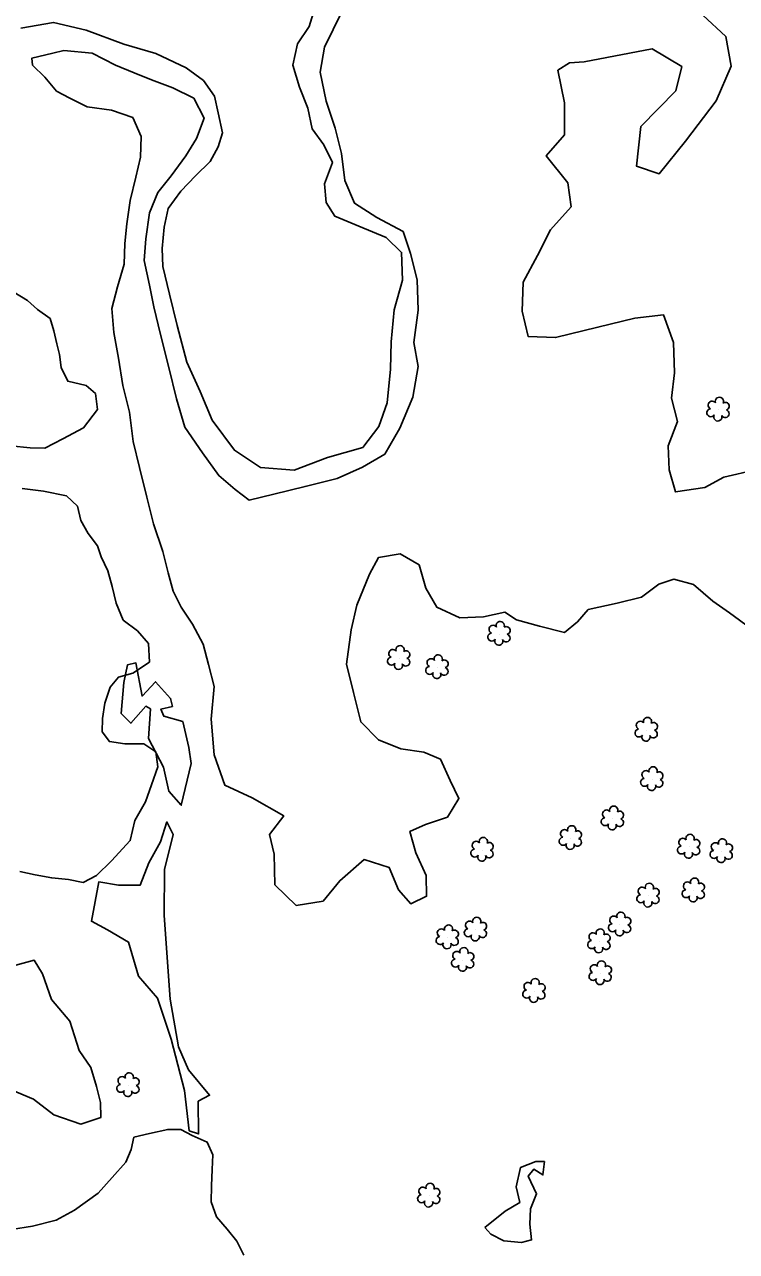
# Model space of a CAD drawing. Extents: x 3040896 to 3051146, y 687568 to 732976.
# Drawn here: x 3045954.7 to 3046124.9, y 713466.7 to 713760.1 of the extents above; entities that cross this region are included whole.
import ezdxf

# ---------------------------------------------------------------- set-up
doc = ezdxf.new("R2010")
doc.units = 0
for name, color, linetype in [('Exist Hydro Stream or Body of Water', 7, 'Continuous'), ('Exist Other Culture Area Outline', 7, 'Continuous'), ('Exist Vegetation Hedge Row', 7, 'Continuous'), ('Exist Vegetation Shrub CELL', 7, 'Continuous')]:
    doc.layers.add(name, color=color, linetype=linetype)

msp = doc.modelspace()

# ---------------------------------------------------------------- linework, layer by layer
at = {"layer": 'Exist Hydro Stream or Body of Water'}
msp.add_lwpolyline([(3046024.04, 713763.85), (3046022.72, 713759.65), (3046019.95, 713755.5), (3046018.83, 713750.41), (3046020.42, 713745.19), (3046022.45, 713740.1), (3046023.5, 713735.19), (3046026.26, 713731.33), (3046028.3, 713727.14), (3046026.42, 713722.02), (3046026.8, 713717.59), (3046028.92, 713714.27), (3046034.63, 713711.94), (3046041.17, 713709.18), (3046044.84, 713705.63), (3046045.09, 713698.99), (3046043.09, 713691.93), (3046042.36, 713684.28), (3046042.22, 713677.72), (3046041.42, 713669.7), (3046039.42, 713664.04), (3046035.58, 713658.95), (3046027.17, 713656.59), (3046019.2, 713653.56), (3046011.13, 713654.18), (3046004.89, 713658.32), (3045999.59, 713665.49), (3045996.67, 713672.36), (3045993.48, 713679.42), (3045991.2, 713688.18), (3045989.34, 713695.64), (3045987.73, 713702.24), (3045987.63, 713706.6), (3045988.05, 713711.65), (3045989.03, 713716.16), (3045992.04, 713720.29), (3045995.53, 713723.99), (3045999.05, 713727.42), (3046000.97, 713730.92), (3046002.03, 713734.23), (3046000.98, 713739.03), (3046000.1, 713743.01), (3045997.47, 713746.78), (3045993.31, 713749.8), (3045986.12, 713753.23), (3045978.4, 713755.42), (3045969.41, 713758.8), (3045961.61, 713760.66), (3045953.78, 713759.29)], dxfattribs=at)
at = {"layer": 'Exist Other Culture Area Outline'}
for points in [[(3045994.53, 713583.38), (3045992.18, 713573.43), (3045989.2, 713576.77), (3045987.9, 713582.55), (3045984.35, 713589.4), (3045984.83, 713596.47), (3045983.66, 713597.08), (3045980.13, 713593.02), (3045977.77, 713595.39), (3045978.46, 713602.81), (3045979.28, 713606.96), (3045981.32, 713607.46), (3045982.79, 713599.51), (3045986.01, 713602.95), (3045989.6, 713598.97), (3045990.06, 713597.06), (3045987.29, 713596.4), (3045987.99, 713594.7), (3045992.53, 713593.43), (3045994, 713587.26), (3045994.53, 713583.38)], [(3045988.17, 713558.04), (3045988.08, 713547.02), (3045989.51, 713527.06), (3045991.49, 713515.67), (3045993.9, 713510.17), (3045998.92, 713504.06), (3045996.21, 713502.6), (3045996.32, 713494.82), (3045994.06, 713495.55), (3045992.94, 713505.16), (3045989.79, 713517.49), (3045986.48, 713527.28), (3045981.93, 713532.55), (3045979.58, 713540.67), (3045974.51, 713543.64), (3045970.68, 713545.65), (3045972.44, 713555.06), (3045977.18, 713554.27), (3045982.31, 713554.27), (3045984.4, 713559.65), (3045987.23, 713564.69), (3045988.72, 713569.44), (3045990.2, 713566.45), (3045988.17, 713558.04)], [(3046064.78, 713472.41), (3046069.65, 713476.3), (3046073.16, 713478.44), (3046072.3, 713482.17), (3046073.27, 713486.76), (3046076.97, 713488.19), (3046079.01, 713488.2), (3046078.65, 713485), (3046076.49, 713486.39), (3046075.1, 713484.71), (3046077.14, 713480.49), (3046075.72, 713476.88), (3046075.51, 713473.23), (3046075.95, 713469.44), (3046073.54, 713468.8), (3046069.33, 713469.22), (3046066.19, 713470.79), (3046064.78, 713472.41)]]:
    msp.add_lwpolyline(points, dxfattribs=at)
at = {"layer": 'Exist Vegetation Hedge Row'}
for points in [[(3046128.41, 713615.68), (3046123.26, 713619.43), (3046119.26, 713622.24), (3046114.66, 713626.25), (3046109.98, 713627.51), (3046106.39, 713626.31), (3046102.24, 713623.16), (3046096.43, 713621.75), (3046089.51, 713620.2), (3046086.89, 713617.3), (3046083.86, 713614.7), (3046077.87, 713616.22), (3046072.37, 713617.78), (3046069.52, 713619.56), (3046064.43, 713618.47), (3046058.82, 713618.25), (3046053.28, 713620.8), (3046050.67, 713625.34), (3046049.03, 713630.91), (3046044.54, 713633.52), (3046039.31, 713632.64), (3046037.21, 713628.68), (3046034.19, 713621.24), (3046032.83, 713615.36), (3046031.7, 713607.16), (3046033.34, 713600.4), (3046035.08, 713593.34), (3046039.37, 713589.02), (3046044.66, 713586.91), (3046050.17, 713586.14), (3046054.15, 713584.41), (3046056.46, 713579.33), (3046058.57, 713575.01), (3046055.81, 713570.55), (3046050.61, 713568.84), (3046046.81, 713567.17), (3046048.26, 713562.02), (3046050.77, 713556.62), (3046050.85, 713551.64), (3046047.07, 713549.83), (3046044.15, 713553.2), (3046041.92, 713558.53), (3046035.88, 713560.41), (3046030.06, 713555.35), (3046026.08, 713550.49), (3046019.67, 713549.46), (3046014.56, 713554.35), (3046014.39, 713561.74), (3046013.25, 713566.44), (3046016.69, 713570.86), (3046009.1, 713575.17), (3046002.56, 713578.19), (3046000.03, 713585.51), (3045999.28, 713594.01), (3046000.03, 713601.82), (3045998.68, 713607.04), (3045997.38, 713611.98), (3045994.87, 713616.69), (3045992.16, 713620.8), (3045990.22, 713624.62), (3045989.04, 713628.98), (3045987.78, 713634.14), (3045985.54, 713640.76), (3045983.91, 713647.11), (3045982.2, 713654.23), (3045980.67, 713660.44), (3045979.75, 713667.46), (3045978.19, 713673.8), (3045977.12, 713680.33), (3045976.07, 713686.45), (3045975.58, 713692.25), (3045976.89, 713697.39), (3045978.52, 713702.84), (3045978.69, 713707.79), (3045979.18, 713712.49), (3045979.97, 713718.08), (3045981.27, 713723.64), (3045982.42, 713728.44), (3045982.58, 713733.39), (3045980.55, 713737.92), (3045975.49, 713739.68), (3045969.68, 713740.42), (3045965.53, 713742.53), (3045962.36, 713744.2), (3045959.54, 713747.59), (3045956.62, 713750.39), (3045956.4, 713752.07), (3045961.41, 713753.29), (3045964.08, 713753.93), (3045970.87, 713753.29), (3045976.4, 713750.42), (3045980.87, 713748.61), (3045985.07, 713746.93), (3045990.17, 713744.99), (3045995.17, 713742.5), (3045997.62, 713737.76), (3045995.82, 713732.91), (3045993.25, 713728.7), (3045989.78, 713723.96), (3045986.58, 713719.98), (3045984.59, 713715.1), (3045983.69, 713708.92), (3045983.3, 713703.69), (3045984.55, 713697.79), (3045985.61, 713692.61), (3045987.22, 713686.01), (3045989.16, 713678.08), (3045990.99, 713670.64), (3045992.98, 713663.81), (3045997.25, 713657.69), (3046001.15, 713652.27), (3046005.03, 713648.97), (3046008.41, 713646.41), (3046014.28, 713647.85), (3046021.78, 713649.69), (3046029.44, 713651.56), (3046035.5, 713654.24), (3046040.83, 713657.38), (3046044.46, 713663.61), (3046047.58, 713670.99), (3046048.85, 713678.37), (3046047.76, 713684.06), (3046048.85, 713691.85), (3046048.55, 713699.06), (3046047.01, 713705.35), (3046045.25, 713710.61), (3046038.91, 713714.01), (3046033.58, 713717.39), (3046031.3, 713722.82), (3046030.51, 713729.3), (3046028.94, 713735.32), (3046026.81, 713741.82), (3046025.42, 713748.73), (3046026.4, 713754.73), (3046030.6, 713763.18)], [(3046116.87, 713762.42), (3046122.4, 713757.29), (3046123.71, 713750.15), (3046120.06, 713741.89), (3046112.75, 713732.23), (3046106.43, 713724.43), (3046101.08, 713726.25), (3046102.05, 713735.75), (3046110.44, 713744.32), (3046111.91, 713750.09), (3046104.75, 713754.31), (3046088.51, 713751.19), (3046085, 713751.01), (3046082.21, 713749.19), (3046083.79, 713741.4), (3046083.86, 713733.73), (3046079.45, 713728.7), (3046084.63, 713722.24), (3046085.42, 713716.56), (3046080.5, 713711.07), (3046077.36, 713704.92), (3046073.96, 713698.49), (3046073.67, 713691.55), (3046075.15, 713685.52), (3046081.68, 713685.27), (3046091.82, 713687.75), (3046100.61, 713689.9), (3046107.49, 713690.72), (3046109.86, 713684.11), (3046110.09, 713676.84), (3046109.4, 713670.8), (3046110.81, 713665.23), (3046108.58, 713659.37), (3046108.85, 713653.66), (3046110.35, 713648.37), (3046117.4, 713649.44), (3046121.89, 713651.9), (3046129.53, 713653.6)], [(3045952.14, 713696.16), (3045955.41, 713694.17), (3045957.81, 713691.97), (3045960.82, 713689.81), (3045961.68, 713686.91), (3045962.44, 713683.81), (3045963.06, 713681.25), (3045963.43, 713678.09), (3045965.02, 713674.83), (3045969.42, 713673.79), (3045971.65, 713671.87), (3045972.16, 713668.05), (3045968.77, 713663.72), (3045963.88, 713661.09), (3045959.5, 713658.8), (3045956.06, 713658.88), (3045951.34, 713659.37)], [(3045954.11, 713649.14), (3045959.23, 713648.53), (3045964.7, 713647.44), (3045967.32, 713644.98), (3045968.18, 713641.52), (3045969.87, 713638.41), (3045972.13, 713635.47), (3045973.02, 713632.8), (3045974.59, 713629.47), (3045975.6, 713625.72), (3045976.57, 713621.74), (3045978.25, 713617.72), (3045981.72, 713615.1), (3045984.31, 713612.12), (3045984.55, 713607.65), (3045980.57, 713604.98), (3045977.14, 713604.07), (3045975.17, 713601.62), (3045973.92, 713597.83), (3045973.31, 713594.18), (3045973.26, 713590.98), (3045974.97, 713588.63), (3045978.68, 713588.14), (3045983.21, 713588.14), (3045986.05, 713586.18), (3045986.57, 713582.62), (3045985.02, 713578.33), (3045983.6, 713574.2), (3045981.05, 713569.78), (3045979.98, 713564.98), (3045975.49, 713560.15), (3045971.92, 713556.59), (3045968.74, 713554.92), (3045965.18, 713555.66), (3045961.2, 713556.02), (3045957.26, 713556.75), (3045953.55, 713557.54)], [(3045970.57, 713510.66), (3045971.92, 713506.16), (3045972.86, 713502.34), (3045972.91, 713498.71), (3045968.14, 713497.17), (3045961.66, 713499.38), (3045956.86, 713503.11), (3045951.32, 713505.45), (3045945.32, 713506.41), (3045941.57, 713509.5), (3045940.07, 713515.19), (3045938.87, 713520.27), (3045940.16, 713524.68), (3045944.28, 713528.38), (3045946.92, 713532.25), (3045951.74, 713534.93), (3045957, 713536.34), (3045959.01, 713533.13), (3045961.1, 713526.96), (3045965.53, 713521.78), (3045967.71, 713514.78), (3045970.57, 713510.66)], [(3045951.55, 713471.96), (3045956.6, 713472.78), (3045962.27, 713474.17), (3045966.62, 713476.55), (3045972.29, 713480.66), (3045975.67, 713484.42), (3045978.9, 713488.08), (3045980.21, 713491.06), (3045980.84, 713493.99), (3045984.53, 713494.89), (3045988.92, 713495.88), (3045992.07, 713495.9), (3045994.8, 713494.46), (3045998.36, 713492.84), (3045999.72, 713489.83), (3045999.55, 713486.3), (3045999.43, 713482.39), (3045999.3, 713478.6), (3046000.63, 713474.96), (3046003.16, 713472.02), (3046005.49, 713469.18), (3046007.12, 713465.8)]]:
    msp.add_lwpolyline(points, dxfattribs=at)
at = {"layer": 'Exist Vegetation Shrub CELL'}
for p, q in [((3046120.63, 713667.98), (3046120.63, 713667.98)), ((3046068.23, 713614.35), (3046068.23, 713614.35)), ((3046044.24, 713608.57), (3046044.24, 713608.57)), ((3046053.4, 713606.37), (3046053.4, 713606.37)), ((3046103.44, 713591.4), (3046103.44, 713591.4)), ((3046104.78, 713579.6), (3046104.78, 713579.6)), ((3046095.36, 713570.19), (3046095.36, 713570.19)), ((3046085.31, 713565.5), (3046085.31, 713565.5)), ((3046064.18, 713562.7), (3046064.18, 713562.7)), ((3046113.6, 713563.43), (3046113.6, 713563.43)), ((3046121.38, 713562.36), (3046121.38, 713562.36)), ((3046103.89, 713551.74), (3046103.89, 713551.74)), ((3046114.7, 713552.98), (3046114.7, 713552.98)), ((3046097.08, 713544.83), (3046097.08, 713544.83)), ((3046055.85, 713541.75), (3046055.85, 713541.75)), ((3046062.61, 713543.61), (3046062.61, 713543.61)), ((3046092.13, 713540.8), (3046092.13, 713540.8)), ((3046059.54, 713536.36), (3046059.54, 713536.36)), ((3046092.44, 713533.17), (3046092.44, 713533.17)), ((3046076.58, 713528.93), (3046076.58, 713528.93)), ((3045979.5, 713506.41), (3045979.5, 713506.41)), ((3046051.44, 713479.98), (3046051.44, 713479.98))]:
    msp.add_line(p, q, dxfattribs=at)
for centre, radius, start, end in [((3046120.86, 713670.02), 0.99, 334.8391, 200.4717), ((3046118.83, 713667.27), 0.955, 95.1099, 327.9534), ((3046119.14, 713669.1), 0.968, 35.8908, 245.4216), ((3046122.26, 713667.05), 0.937, 204.9913, 73.4601), ((3046122.3, 713668.85), 0.929, 284.4567, 126.0861), ((3046120.5, 713666.29), 0.984, 151.2797, 21.387), ((3046066.74, 713615.48), 0.968, 35.8908, 245.4216), ((3046068.46, 713616.39), 0.99, 334.8391, 200.4717), ((3046069.9, 713615.22), 0.929, 284.4567, 126.0861), ((3046066.43, 713613.65), 0.955, 95.1099, 327.9534), ((3046068.1, 713612.67), 0.984, 151.2797, 21.387), ((3046069.86, 713613.42), 0.937, 204.9913, 73.4601), ((3046042.76, 713609.7), 0.968, 35.8908, 245.4216), ((3046044.47, 713610.61), 0.99, 334.8391, 200.4717), ((3046045.91, 713609.44), 0.929, 284.4567, 126.0861), ((3046053.62, 713608.41), 0.99, 334.8391, 200.4717), ((3046042.44, 713607.87), 0.955, 95.1099, 327.9534), ((3046044.11, 713606.89), 0.984, 151.2797, 21.387), ((3046045.88, 713607.64), 0.937, 204.9913, 73.4601), ((3046051.59, 713605.67), 0.955, 95.1099, 327.9534), ((3046051.91, 713607.5), 0.968, 35.8908, 245.4216), ((3046055.03, 713605.45), 0.937, 204.9913, 73.4601), ((3046055.07, 713607.24), 0.929, 284.4567, 126.0861), ((3046053.27, 713604.69), 0.984, 151.2797, 21.387), ((3046103.67, 713593.44), 0.99, 334.8391, 200.4717), ((3046101.64, 713590.7), 0.955, 95.1099, 327.9534), ((3046101.96, 713592.53), 0.968, 35.8908, 245.4216), ((3046105.11, 713592.27), 0.929, 284.4567, 126.0861), ((3046103.31, 713589.72), 0.984, 151.2797, 21.387), ((3046105.08, 713590.47), 0.937, 204.9913, 73.4601), ((3046102.98, 713578.9), 0.955, 95.1099, 327.9534), ((3046103.3, 713580.73), 0.968, 35.8908, 245.4216), ((3046105.01, 713581.64), 0.99, 334.8391, 200.4717), ((3046106.45, 713580.47), 0.929, 284.4567, 126.0861), ((3046104.65, 713577.92), 0.984, 151.2797, 21.387), ((3046106.42, 713578.67), 0.937, 204.9913, 73.4601), ((3046093.88, 713571.32), 0.968, 35.8908, 245.4216), ((3046095.59, 713572.23), 0.99, 334.8391, 200.4717), ((3046097.03, 713571.06), 0.929, 284.4567, 126.0861), ((3046085.54, 713567.54), 0.99, 334.8391, 200.4717), ((3046093.56, 713569.49), 0.955, 95.1099, 327.9534), ((3046095.23, 713568.51), 0.984, 151.2797, 21.387), ((3046097, 713569.26), 0.937, 204.9913, 73.4601), ((3046064.41, 713564.74), 0.99, 334.8391, 200.4717), ((3046083.51, 713564.8), 0.955, 95.1099, 327.9534), ((3046083.82, 713566.63), 0.968, 35.8908, 245.4216), ((3046086.94, 713564.58), 0.937, 204.9913, 73.4601), ((3046086.98, 713566.37), 0.929, 284.4567, 126.0861), ((3046112.12, 713564.55), 0.968, 35.8908, 245.4216), ((3046113.83, 713565.47), 0.99, 334.8391, 200.4717), ((3046115.27, 713564.3), 0.929, 284.4567, 126.0861), ((3046121.61, 713564.4), 0.99, 334.8391, 200.4717), ((3046062.38, 713561.99), 0.955, 95.1099, 327.9534), ((3046062.7, 713563.83), 0.968, 35.8908, 245.4216), ((3046065.82, 713561.77), 0.937, 204.9913, 73.4601), ((3046065.85, 713563.57), 0.929, 284.4567, 126.0861), ((3046085.18, 713563.82), 0.984, 151.2797, 21.387), ((3046111.8, 713562.72), 0.955, 95.1099, 327.9534), ((3046113.47, 713561.74), 0.984, 151.2797, 21.387), ((3046115.24, 713562.5), 0.937, 204.9913, 73.4601), ((3046119.58, 713561.66), 0.955, 95.1099, 327.9534), ((3046119.9, 713563.49), 0.968, 35.8908, 245.4216), ((3046123.02, 713561.43), 0.937, 204.9913, 73.4601), ((3046123.05, 713563.23), 0.929, 284.4567, 126.0861), ((3046064.05, 713561.01), 0.984, 151.2797, 21.387), ((3046121.25, 713560.68), 0.984, 151.2797, 21.387), ((3046102.4, 713552.86), 0.968, 35.8908, 245.4216), ((3046104.11, 713553.78), 0.99, 334.8391, 200.4717), ((3046105.56, 713552.61), 0.929, 284.4567, 126.0861), ((3046113.22, 713554.1), 0.968, 35.8908, 245.4216), ((3046114.93, 713555.02), 0.99, 334.8391, 200.4717), ((3046116.38, 713553.85), 0.929, 284.4567, 126.0861), ((3046102.09, 713551.03), 0.955, 95.1099, 327.9534), ((3046103.76, 713550.05), 0.984, 151.2797, 21.387), ((3046105.52, 713550.81), 0.937, 204.9913, 73.4601), ((3046112.9, 713552.27), 0.955, 95.1099, 327.9534), ((3046114.58, 713551.29), 0.984, 151.2797, 21.387), ((3046116.34, 713552.05), 0.937, 204.9913, 73.4601), ((3046097.31, 713546.87), 0.99, 334.8391, 200.4717), ((3046056.08, 713543.79), 0.99, 334.8391, 200.4717), ((3046061.12, 713544.74), 0.968, 35.8908, 245.4216), ((3046062.83, 713545.65), 0.99, 334.8391, 200.4717), ((3046064.28, 713544.48), 0.929, 284.4567, 126.0861), ((3046095.28, 713544.12), 0.955, 95.1099, 327.9534), ((3046095.6, 713545.95), 0.968, 35.8908, 245.4216), ((3046098.72, 713543.9), 0.937, 204.9913, 73.4601), ((3046098.76, 713545.7), 0.929, 284.4567, 126.0861), ((3046054.05, 713541.05), 0.955, 95.1099, 327.9534), ((3046054.37, 713542.88), 0.968, 35.8908, 245.4216), ((3046057.49, 713540.83), 0.937, 204.9913, 73.4601), ((3046057.52, 713542.62), 0.929, 284.4567, 126.0861), ((3046060.81, 713542.9), 0.955, 95.1099, 327.9534), ((3046062.48, 713541.93), 0.984, 151.2797, 21.387), ((3046064.24, 713542.68), 0.937, 204.9913, 73.4601), ((3046090.65, 713541.93), 0.968, 35.8908, 245.4216), ((3046092.36, 713542.84), 0.99, 334.8391, 200.4717), ((3046093.8, 713541.67), 0.929, 284.4567, 126.0861), ((3046096.96, 713543.14), 0.984, 151.2797, 21.387), ((3046055.72, 713540.07), 0.984, 151.2797, 21.387), ((3046059.77, 713538.4), 0.99, 334.8391, 200.4717), ((3046090.33, 713540.09), 0.955, 95.1099, 327.9534), ((3046092, 713539.11), 0.984, 151.2797, 21.387), ((3046093.77, 713539.87), 0.937, 204.9913, 73.4601), ((3046057.74, 713535.66), 0.955, 95.1099, 327.9534), ((3046058.06, 713537.49), 0.968, 35.8908, 245.4216), ((3046061.18, 713535.43), 0.937, 204.9913, 73.4601), ((3046061.21, 713537.23), 0.929, 284.4567, 126.0861), ((3046092.66, 713535.21), 0.99, 334.8391, 200.4717), ((3046059.41, 713534.68), 0.984, 151.2797, 21.387), ((3046090.64, 713532.46), 0.955, 95.1099, 327.9534), ((3046090.95, 713534.3), 0.968, 35.8908, 245.4216), ((3046094.07, 713532.24), 0.937, 204.9913, 73.4601), ((3046094.11, 713534.04), 0.929, 284.4567, 126.0861), ((3046075.1, 713530.06), 0.968, 35.8908, 245.4216), ((3046076.81, 713530.97), 0.99, 334.8391, 200.4717), ((3046078.25, 713529.8), 0.929, 284.4567, 126.0861), ((3046092.31, 713531.49), 0.984, 151.2797, 21.387), ((3046074.78, 713528.23), 0.955, 95.1099, 327.9534), ((3046076.45, 713527.25), 0.984, 151.2797, 21.387), ((3046078.22, 713528), 0.937, 204.9913, 73.4601), ((3045979.73, 713508.45), 0.99, 334.8391, 200.4717), ((3045977.7, 713505.71), 0.955, 95.1099, 327.9534), ((3045978.01, 713507.54), 0.968, 35.8908, 245.4216), ((3045981.13, 713505.48), 0.937, 204.9913, 73.4601), ((3045981.17, 713507.28), 0.929, 284.4567, 126.0861), ((3045979.37, 713504.73), 0.984, 151.2797, 21.387), ((3046051.67, 713482.03), 0.99, 334.8391, 200.4717), ((3046049.64, 713479.28), 0.955, 95.1099, 327.9534), ((3046049.95, 713481.11), 0.968, 35.8908, 245.4216), ((3046053.11, 713480.85), 0.929, 284.4567, 126.0861), ((3046051.31, 713478.3), 0.984, 151.2797, 21.387), ((3046053.07, 713479.06), 0.937, 204.9913, 73.4601)]:
    msp.add_arc(centre, radius, start, end, dxfattribs=at)

doc.saveas('drawing.dxf')
